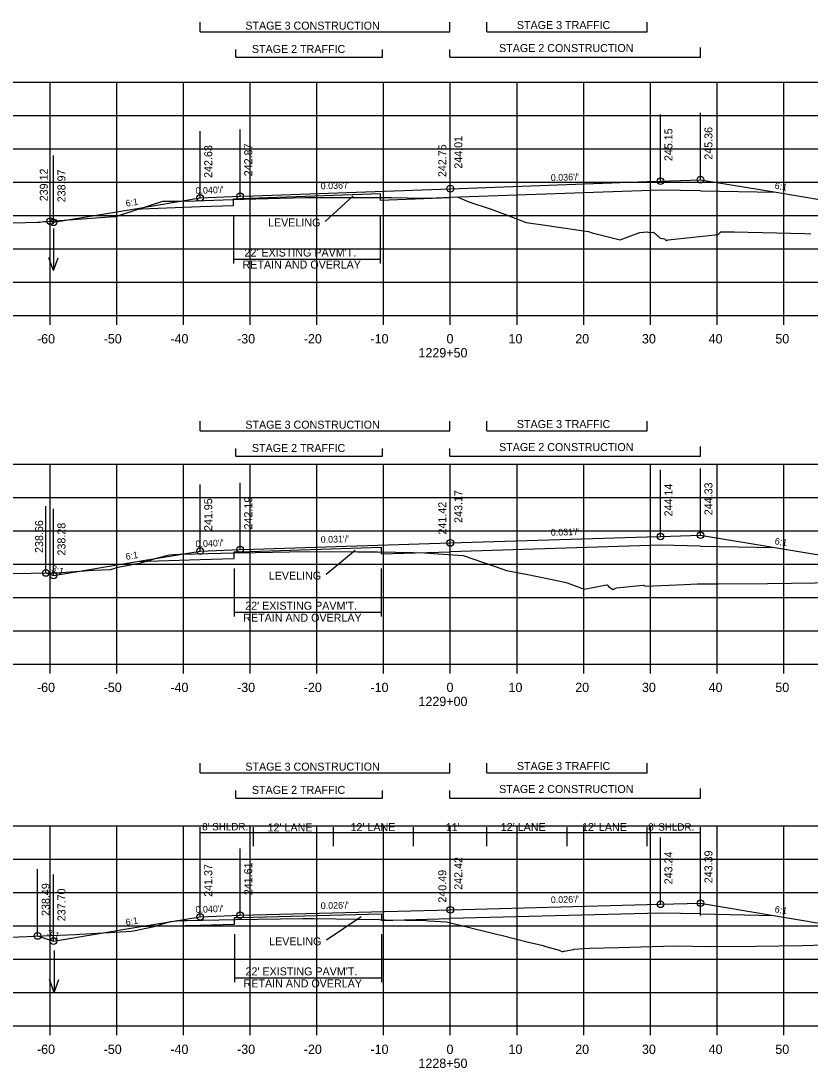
# Model space of a CAD drawing. Extents: x 1342547 to 1344156, y -1532351 to -1517216.
# Drawn here: x 1342638.5 to 1342756.8, y -1530417.4 to -1530260.4 of the extents above; entities that cross this region are included whole.
import ezdxf

# ---------------------------------------------------------------- set-up
doc = ezdxf.new("R2010")
doc.units = 0
for name, color, linetype in [('R_Alt Surface', 7, 'Continuous'), ('R_Axis', 7, 'Continuous'), ('R_Axis Annot', 7, 'Continuous'), ('R_Draft', 7, 'Continuous'), ('R_Exist Surface', 7, 'Continuous'), ('R_Fin Surface', 7, 'Continuous'), ('R_Grid', 7, 'Continuous'), ('R_No Plot', 7, 'Continuous'), ('R_Water', 7, 'Continuous'), ('R_Xsect Elev', 7, 'Continuous'), ('R_Xsect Slope', 7, 'Continuous')]:
    doc.layers.add(name, color=color, linetype=linetype)

msp = doc.modelspace()

# ---------------------------------------------------------------- linework, layer by layer
at = {"layer": 'R_Alt Surface'}
for points in [[(1342740.37, -1530285.87), (1342734.37, -1530285.75), (1342702.87, -1530286.88)], [(1342740.37, -1530285.87), (1342751.75, -1530286.09)], [(1342670.37, -1530288.06), (1342670.37, -1530287.06), (1342671.37, -1530287.02), (1342692.37, -1530286.26)], [(1342692.37, -1530286.26), (1342692.37, -1530287.26), (1342702.87, -1530286.88)], [(1342655.33, -1530288.6), (1342665.37, -1530288.24)], [(1342665.37, -1530288.24), (1342670.37, -1530288.06)], [(1342740.37, -1530339.15), (1342734.37, -1530339.03), (1342702.87, -1530340.01)], [(1342740.37, -1530339.15), (1342751.54, -1530339.38)], [(1342670.48, -1530341.01), (1342670.48, -1530340.02), (1342671.37, -1530339.99), (1342692.48, -1530339.33)], [(1342692.48, -1530339.33), (1342692.48, -1530340.33), (1342702.87, -1530340.01)], [(1342655.94, -1530341.47), (1342665.37, -1530341.17)], [(1342665.37, -1530341.17), (1342670.48, -1530341.01)], [(1342740.37, -1530394.32), (1342734.37, -1530394.2), (1342702.87, -1530395.02)], [(1342670.53, -1530395.86), (1342670.53, -1530394.87), (1342671.37, -1530394.84), (1342692.53, -1530394.29)], [(1342692.53, -1530394.29), (1342692.53, -1530395.29), (1342702.87, -1530395.02)], [(1342740.37, -1530394.32), (1342751.33, -1530394.54)], [(1342656.49, -1530396.22), (1342665.37, -1530395.99)], [(1342665.37, -1530395.99), (1342670.53, -1530395.86)]]:
    msp.add_lwpolyline(points, dxfattribs=at)
at = {"layer": 'R_Axis'}
for p, q in [((1342562.87, -1530304.56), (1342842.87, -1530304.56)), ((1342642.87, -1530305.96), (1342642.87, -1530304.56)), ((1342652.87, -1530305.96), (1342652.87, -1530304.56)), ((1342662.87, -1530305.96), (1342662.87, -1530304.56)), ((1342672.87, -1530305.96), (1342672.87, -1530304.56)), ((1342682.87, -1530305.96), (1342682.87, -1530304.56)), ((1342692.87, -1530305.96), (1342692.87, -1530304.56)), ((1342702.87, -1530305.96), (1342702.87, -1530304.56)), ((1342712.87, -1530305.96), (1342712.87, -1530304.56)), ((1342722.87, -1530305.96), (1342722.87, -1530304.56)), ((1342732.87, -1530305.96), (1342732.87, -1530304.56)), ((1342742.87, -1530305.96), (1342742.87, -1530304.56)), ((1342752.87, -1530305.96), (1342752.87, -1530304.56)), ((1342562.87, -1530356.84), (1342842.87, -1530356.84)), ((1342642.87, -1530358.24), (1342642.87, -1530356.84)), ((1342652.87, -1530358.24), (1342652.87, -1530356.84)), ((1342662.87, -1530358.24), (1342662.87, -1530356.84)), ((1342672.87, -1530358.24), (1342672.87, -1530356.84)), ((1342682.87, -1530358.24), (1342682.87, -1530356.84)), ((1342692.87, -1530358.24), (1342692.87, -1530356.84)), ((1342702.87, -1530358.24), (1342702.87, -1530356.84)), ((1342712.87, -1530358.24), (1342712.87, -1530356.84)), ((1342722.87, -1530358.24), (1342722.87, -1530356.84)), ((1342732.87, -1530358.24), (1342732.87, -1530356.84)), ((1342742.87, -1530358.24), (1342742.87, -1530356.84)), ((1342752.87, -1530358.24), (1342752.87, -1530356.84)), ((1342562.87, -1530411.11), (1342842.87, -1530411.11)), ((1342642.87, -1530412.51), (1342642.87, -1530411.11)), ((1342652.87, -1530412.51), (1342652.87, -1530411.11)), ((1342662.87, -1530412.51), (1342662.87, -1530411.11)), ((1342672.87, -1530412.51), (1342672.87, -1530411.11)), ((1342682.87, -1530412.51), (1342682.87, -1530411.11)), ((1342692.87, -1530412.51), (1342692.87, -1530411.11)), ((1342702.87, -1530412.51), (1342702.87, -1530411.11)), ((1342712.87, -1530412.51), (1342712.87, -1530411.11)), ((1342722.87, -1530412.51), (1342722.87, -1530411.11)), ((1342732.87, -1530412.51), (1342732.87, -1530411.11)), ((1342742.87, -1530412.51), (1342742.87, -1530411.11)), ((1342752.87, -1530412.51), (1342752.87, -1530411.11))]:
    msp.add_line(p, q, dxfattribs=at)
at = {"layer": 'R_Draft'}
for p, q in [((1342665.37, -1530262.03), (1342665.37, -1530260.6)), ((1342702.78, -1530262.03), (1342702.78, -1530260.6)), ((1342708.37, -1530262.03), (1342708.37, -1530260.6)), ((1342732.37, -1530262.03), (1342732.37, -1530260.6)), ((1342665.37, -1530262.03), (1342702.78, -1530262.03)), ((1342708.37, -1530262.03), (1342732.37, -1530262.03)), ((1342670.72, -1530265.83), (1342670.72, -1530264.68)), ((1342692.72, -1530265.83), (1342692.72, -1530264.68)), ((1342702.78, -1530265.83), (1342702.78, -1530264.68)), ((1342740.38, -1530265.83), (1342740.38, -1530264.39)), ((1342670.72, -1530265.83), (1342692.72, -1530265.83)), ((1342702.78, -1530265.83), (1342740.38, -1530265.83)), ((1342670.37, -1530289.57), (1342670.37, -1530296.77)), ((1342692.37, -1530289.57), (1342692.37, -1530296.77)), ((1342670.37, -1530296.1), (1342692.37, -1530296.1)), ((1342665.37, -1530321.87), (1342665.37, -1530320.44)), ((1342702.78, -1530321.87), (1342702.78, -1530320.44)), ((1342708.37, -1530321.87), (1342708.37, -1530320.44)), ((1342732.37, -1530321.87), (1342732.37, -1530320.44)), ((1342665.37, -1530321.87), (1342702.78, -1530321.87)), ((1342708.37, -1530321.87), (1342732.37, -1530321.87)), ((1342670.72, -1530325.66), (1342670.72, -1530324.52)), ((1342692.72, -1530325.66), (1342692.72, -1530324.52)), ((1342702.78, -1530325.66), (1342702.78, -1530324.52)), ((1342740.38, -1530325.66), (1342740.38, -1530324.23)), ((1342670.72, -1530325.66), (1342692.72, -1530325.66)), ((1342702.78, -1530325.66), (1342740.38, -1530325.66)), ((1342670.48, -1530342.53), (1342670.48, -1530349.73)), ((1342692.48, -1530342.53), (1342692.48, -1530349.73)), ((1342670.48, -1530349.06), (1342692.48, -1530349.06)), ((1342665.37, -1530373.15), (1342665.37, -1530371.71)), ((1342702.78, -1530373.15), (1342702.78, -1530371.71)), ((1342708.37, -1530373.15), (1342708.37, -1530371.71)), ((1342732.37, -1530373.15), (1342732.37, -1530371.71)), ((1342665.37, -1530373.15), (1342702.78, -1530373.15)), ((1342708.37, -1530373.15), (1342732.37, -1530373.15)), ((1342670.72, -1530376.94), (1342670.72, -1530375.8)), ((1342670.72, -1530376.94), (1342692.72, -1530376.94)), ((1342691.96, -1530376.94), (1342692.72, -1530376.94)), ((1342692.72, -1530376.94), (1342692.72, -1530375.8)), ((1342702.78, -1530376.94), (1342702.78, -1530375.8)), ((1342702.78, -1530376.94), (1342740.38, -1530376.94)), ((1342740.38, -1530376.94), (1342740.38, -1530375.51)), ((1342670.53, -1530397.37), (1342670.53, -1530404.57)), ((1342692.54, -1530397.37), (1342692.54, -1530404.57)), ((1342670.53, -1530403.9), (1342692.54, -1530403.9))]:
    msp.add_line(p, q, dxfattribs=at)
at = {"layer": 'R_Exist Surface'}
for points in [[(1342631.98, -1530290.83), (1342640.96, -1530290.55), (1342641.32, -1530290.55), (1342641.94, -1530290.49), (1342642.24, -1530290.49), (1342651.79, -1530289.77), (1342652.77, -1530289.74), (1342653.62, -1530289.41), (1342659.79, -1530287.41), (1342660.53, -1530287.42), (1342661.28, -1530287.42), (1342662.08, -1530287.42), (1342664.62, -1530287.35), (1342670.21, -1530287.18), (1342673.72, -1530287.09), (1342681.15, -1530286.89), (1342688.25, -1530286.86), (1342691.72, -1530286.86), (1342694.06, -1530286.89), (1342698.79, -1530286.95), (1342700.69, -1530286.9), (1342703.89, -1530286.76), (1342705.66, -1530287.51), (1342708.99, -1530288.63), (1342711.39, -1530289.53), (1342714.25, -1530290.6), (1342717.11, -1530291.01), (1342722.54, -1530291.8), (1342723.6, -1530291.97), (1342724.12, -1530292.15), (1342728.32, -1530293.23), (1342731.12, -1530292.17), (1342731.28, -1530292.11), (1342732.39, -1530292.03), (1342732.68, -1530292.12), (1342733.33, -1530292.09), (1342734.33, -1530292.99), (1342735.01, -1530293.06), (1342735.09, -1530293.17), (1342735.33, -1530293.32), (1342735.51, -1530293.23), (1342743.04, -1530292.43), (1342743.45, -1530292), (1342745.41, -1530292.04), (1342756.01, -1530292.26), (1342756.92, -1530292.3)], [(1342636.11, -1530343.24), (1342643.87, -1530343.17), (1342649.34, -1530342.78), (1342651.93, -1530342.68), (1342653.09, -1530342.33), (1342656.45, -1530341.65), (1342658.96, -1530340.93), (1342660.72, -1530340.46), (1342661.36, -1530340.42), (1342661.9, -1530340.4), (1342662.28, -1530340.38), (1342664.64, -1530340.32), (1342670.43, -1530340.18), (1342673.61, -1530340.11), (1342681.37, -1530339.95), (1342688.99, -1530340.02), (1342691.98, -1530340.03), (1342697.3, -1530340.13), (1342699, -1530340.16), (1342701.78, -1530340.35), (1342704.8, -1530340.55), (1342710.91, -1530342.67), (1342711.3, -1530342.82), (1342714.23, -1530343.38), (1342719.61, -1530344.44), (1342720.37, -1530344.65), (1342722.93, -1530345.62), (1342726.06, -1530345), (1342726.34, -1530344.95), (1342726.41, -1530344.95), (1342726.64, -1530345.25), (1342727.28, -1530345.66), (1342727.8, -1530345.41), (1342731.8, -1530344.99), (1342732.18, -1530345.14), (1342737.94, -1530344.91), (1342739.91, -1530344.83), (1342743.08, -1530344.79), (1342750.42, -1530344.76), (1342761.15, -1530344.62)], [(1342636.98, -1530397.79), (1342646.68, -1530397.39), (1342647.34, -1530397.37), (1342651.78, -1530397.09), (1342655.05, -1530396.88), (1342655.36, -1530396.83), (1342658.49, -1530396.18), (1342660.07, -1530395.72), (1342660.96, -1530395.43), (1342661.41, -1530395.38), (1342662.46, -1530395.32), (1342663.34, -1530395.3), (1342670.65, -1530395.15), (1342680.74, -1530395.01), (1342681.58, -1530395), (1342682.42, -1530395.01), (1342692.23, -1530395.17), (1342693.08, -1530395.19), (1342699.21, -1530395.32), (1342699.58, -1530395.36), (1342702.3, -1530395.48), (1342708.99, -1530397.17), (1342709.79, -1530397.37), (1342710.68, -1530397.56), (1342714.37, -1530398.49), (1342716.8, -1530399.06), (1342716.97, -1530399.13), (1342719.21, -1530399.77), (1342719.39, -1530399.87), (1342719.64, -1530399.96), (1342719.71, -1530399.99), (1342719.83, -1530399.91), (1342719.92, -1530399.88), (1342721.34, -1530399.63), (1342721.41, -1530399.62), (1342723.72, -1530399.46), (1342728.11, -1530399.33), (1342736.53, -1530399.12), (1342741.9, -1530399.18), (1342748.62, -1530399.17), (1342755.65, -1530399.03), (1342762.39, -1530398.84)]]:
    msp.add_lwpolyline(points, dxfattribs=at)
at = {"layer": 'R_Fin Surface'}
for points in [[(1342642.9, -1530290.44), (1342643.37, -1530290.59), (1342655.33, -1530288.6), (1342665.37, -1530286.93), (1342671.37, -1530286.69), (1342673.37, -1530286.61), (1342702.87, -1530285.55), (1342732.37, -1530284.49), (1342734.37, -1530284.41), (1342740.37, -1530284.2), (1342751.75, -1530286.09), (1342762.37, -1530287.86), (1342778.5, -1530293.24), (1342781.47, -1530292.25)], [(1342642.24, -1530343.18), (1342643.37, -1530343.56), (1342655.94, -1530341.47), (1342665.37, -1530339.89), (1342671.37, -1530339.65), (1342673.37, -1530339.59), (1342702.87, -1530338.68), (1342732.37, -1530337.76), (1342734.37, -1530337.7), (1342740.37, -1530337.52), (1342751.54, -1530339.38), (1342762.37, -1530341.18), (1342775.42, -1530345.53), (1342778.32, -1530344.57)], [(1342641, -1530397.62), (1342643.37, -1530398.41), (1342656.49, -1530396.22), (1342665.37, -1530394.74), (1342671.37, -1530394.5), (1342673.37, -1530394.45), (1342702.87, -1530393.69), (1342732.37, -1530392.92), (1342734.37, -1530392.87), (1342740.37, -1530392.71), (1342751.33, -1530394.54), (1342762.37, -1530396.38), (1342772.64, -1530399.81), (1342775.67, -1530398.8)]]:
    msp.add_lwpolyline(points, dxfattribs=at)
at = {"layer": 'R_Grid'}
for p, q in [((1342562.87, -1530269.56), (1342842.87, -1530269.56)), ((1342642.87, -1530304.56), (1342642.87, -1530269.56)), ((1342652.87, -1530304.56), (1342652.87, -1530269.56)), ((1342662.87, -1530304.56), (1342662.87, -1530269.56)), ((1342672.87, -1530304.56), (1342672.87, -1530269.56)), ((1342682.87, -1530304.56), (1342682.87, -1530269.56)), ((1342692.87, -1530304.56), (1342692.87, -1530269.56)), ((1342702.87, -1530304.56), (1342702.87, -1530269.56)), ((1342712.87, -1530304.56), (1342712.87, -1530269.56)), ((1342722.87, -1530304.56), (1342722.87, -1530269.56)), ((1342732.87, -1530304.56), (1342732.87, -1530269.56)), ((1342742.87, -1530304.56), (1342742.87, -1530269.56)), ((1342752.87, -1530304.56), (1342752.87, -1530269.56)), ((1342562.87, -1530274.56), (1342842.87, -1530274.56)), ((1342562.87, -1530279.56), (1342842.87, -1530279.56)), ((1342562.87, -1530284.56), (1342842.87, -1530284.56)), ((1342562.87, -1530289.56), (1342842.87, -1530289.56)), ((1342562.87, -1530294.56), (1342842.87, -1530294.56)), ((1342562.87, -1530299.56), (1342842.87, -1530299.56)), ((1342562.87, -1530304.56), (1342842.87, -1530304.56)), ((1342562.87, -1530326.84), (1342842.87, -1530326.84)), ((1342642.87, -1530356.84), (1342642.87, -1530326.84)), ((1342652.87, -1530356.84), (1342652.87, -1530326.84)), ((1342662.87, -1530356.84), (1342662.87, -1530326.84)), ((1342672.87, -1530356.84), (1342672.87, -1530326.84)), ((1342682.87, -1530356.84), (1342682.87, -1530326.84)), ((1342692.87, -1530356.84), (1342692.87, -1530326.84)), ((1342702.87, -1530356.84), (1342702.87, -1530326.84)), ((1342712.87, -1530356.84), (1342712.87, -1530326.84)), ((1342722.87, -1530356.84), (1342722.87, -1530326.84)), ((1342732.87, -1530356.84), (1342732.87, -1530326.84)), ((1342742.87, -1530356.84), (1342742.87, -1530326.84)), ((1342752.87, -1530356.84), (1342752.87, -1530326.84)), ((1342562.87, -1530331.84), (1342842.87, -1530331.84)), ((1342562.87, -1530336.84), (1342842.87, -1530336.84)), ((1342562.87, -1530341.84), (1342842.87, -1530341.84)), ((1342562.87, -1530346.84), (1342842.87, -1530346.84)), ((1342562.87, -1530351.84), (1342842.87, -1530351.84)), ((1342562.87, -1530356.84), (1342842.87, -1530356.84)), ((1342562.87, -1530381.11), (1342842.87, -1530381.11)), ((1342642.87, -1530411.11), (1342642.87, -1530381.11)), ((1342652.87, -1530411.11), (1342652.87, -1530381.11)), ((1342662.87, -1530411.11), (1342662.87, -1530381.11)), ((1342672.87, -1530411.11), (1342672.87, -1530381.11)), ((1342682.87, -1530411.11), (1342682.87, -1530381.11)), ((1342692.87, -1530411.11), (1342692.87, -1530381.11)), ((1342702.87, -1530411.11), (1342702.87, -1530381.11)), ((1342712.87, -1530411.11), (1342712.87, -1530381.11)), ((1342722.87, -1530411.11), (1342722.87, -1530381.11)), ((1342732.87, -1530411.11), (1342732.87, -1530381.11)), ((1342742.87, -1530411.11), (1342742.87, -1530381.11)), ((1342752.87, -1530411.11), (1342752.87, -1530381.11)), ((1342562.87, -1530386.11), (1342842.87, -1530386.11)), ((1342562.87, -1530391.11), (1342842.87, -1530391.11)), ((1342562.87, -1530396.11), (1342842.87, -1530396.11)), ((1342562.87, -1530401.11), (1342842.87, -1530401.11)), ((1342562.87, -1530406.11), (1342842.87, -1530406.11)), ((1342562.87, -1530411.11), (1342842.87, -1530411.11))]:
    msp.add_line(p, q, dxfattribs=at)
at = {"layer": 'R_No Plot'}
for centre in [(1342734.37, -1530284.41), (1342740.37, -1530284.2), (1342702.87, -1530285.55), (1342665.37, -1530286.93), (1342671.37, -1530286.69), (1342642.9, -1530290.44), (1342643.37, -1530290.59), (1342734.37, -1530337.7), (1342740.37, -1530337.52), (1342671.37, -1530339.65), (1342702.87, -1530338.68), (1342665.37, -1530339.89), (1342642.24, -1530343.18), (1342643.37, -1530343.56), (1342734.37, -1530392.87), (1342740.37, -1530392.71), (1342665.37, -1530394.74), (1342671.37, -1530394.5), (1342702.87, -1530393.69), (1342641, -1530397.62), (1342643.37, -1530398.41)]:
    msp.add_circle(centre, 0.5, dxfattribs=at)
at = {"layer": 'R_Water'}
for p, q in [((1342643.37, -1530291.54), (1342643.37, -1530297.82)), ((1342643.37, -1530297.82), (1342642.67, -1530295.9)), ((1342643.37, -1530297.82), (1342644.07, -1530295.9)), ((1342643.5, -1530399.8), (1342643.5, -1530406.08)), ((1342643.5, -1530406.08), (1342642.8, -1530404.16)), ((1342643.5, -1530406.08), (1342644.2, -1530404.16))]:
    msp.add_line(p, q, dxfattribs=at)
at = {"layer": 'R_Xsect Elev'}
for p, q in [((1342734.37, -1530284.41), (1342734.37, -1530274.41)), ((1342740.37, -1530284.2), (1342740.37, -1530274.2)), ((1342702.87, -1530285.55), (1342702.87, -1530275.55)), ((1342665.37, -1530286.93), (1342665.37, -1530276.93)), ((1342671.37, -1530286.69), (1342671.37, -1530276.69)), ((1342702.87, -1530286.81), (1342702.87, -1530276.81)), ((1342642.9, -1530290.44), (1342642.9, -1530280.44)), ((1342643.37, -1530290.59), (1342643.37, -1530280.59)), ((1342688.31, -1530286.62), (1342684.13, -1530290.46)), ((1342734.37, -1530337.7), (1342734.37, -1530327.7)), ((1342740.37, -1530337.52), (1342740.37, -1530327.52)), ((1342671.37, -1530339.65), (1342671.37, -1530329.65)), ((1342702.87, -1530338.68), (1342702.87, -1530328.68)), ((1342665.37, -1530339.89), (1342665.37, -1530329.89)), ((1342702.87, -1530340.42), (1342702.87, -1530330.42)), ((1342642.24, -1530343.18), (1342642.24, -1530333.18)), ((1342643.37, -1530343.56), (1342643.37, -1530333.56)), ((1342688.6, -1530339.79), (1342684.25, -1530343.42)), ((1342665.37, -1530394.56), (1342665.37, -1530381.3)), ((1342673.37, -1530384.17), (1342673.37, -1530381.3)), ((1342685.37, -1530384.17), (1342685.37, -1530381.3)), ((1342697.37, -1530384.17), (1342697.37, -1530381.3)), ((1342708.37, -1530384.17), (1342708.37, -1530381.3)), ((1342720.37, -1530384.17), (1342720.37, -1530381.3)), ((1342732.37, -1530384.17), (1342732.37, -1530381.3)), ((1342740.37, -1530394.56), (1342740.37, -1530381.3)), ((1342740.37, -1530382.16), (1342665.37, -1530382.16)), ((1342734.37, -1530392.87), (1342734.37, -1530382.87)), ((1342740.37, -1530392.71), (1342740.37, -1530382.71)), ((1342740.37, -1530392.71), (1342740.37, -1530382.71)), ((1342665.37, -1530394.74), (1342665.37, -1530384.74)), ((1342665.37, -1530394.74), (1342665.37, -1530384.74)), ((1342671.37, -1530394.5), (1342671.37, -1530384.5)), ((1342702.87, -1530393.69), (1342702.87, -1530383.69)), ((1342702.87, -1530395.62), (1342702.87, -1530385.62)), ((1342641, -1530397.62), (1342641, -1530387.62)), ((1342643.37, -1530398.41), (1342643.37, -1530388.41)), ((1342689.5, -1530394.77), (1342684.3, -1530398.26))]:
    msp.add_line(p, q, dxfattribs=at)

# ---------------------------------------------------------------- texts
at = {"layer": 'R_Axis Annot'}
for s, p in [('-60', (1342640.9, -1530308.76)), ('-50', (1342650.9, -1530308.76)), ('-40', (1342660.9, -1530308.76)), ('-30', (1342670.9, -1530308.76)), ('-20', (1342680.9, -1530308.76)), ('-10', (1342690.9, -1530308.76)), ('0', (1342702.3, -1530308.76)), ('10', (1342711.6, -1530308.76)), ('20', (1342721.6, -1530308.76)), ('30', (1342731.6, -1530308.76)), ('40', (1342741.6, -1530308.76)), ('50', (1342751.6, -1530308.76)), ('1229+50', (1342698.1, -1530310.86)), ('-60', (1342640.9, -1530361.04)), ('-50', (1342650.9, -1530361.04)), ('-40', (1342660.9, -1530361.04)), ('-30', (1342670.9, -1530361.04)), ('-20', (1342680.9, -1530361.04)), ('-10', (1342690.9, -1530361.04)), ('0', (1342702.3, -1530361.04)), ('10', (1342711.6, -1530361.04)), ('20', (1342721.6, -1530361.04)), ('30', (1342731.6, -1530361.04)), ('40', (1342741.6, -1530361.04)), ('50', (1342751.6, -1530361.04)), ('1229+00', (1342698.1, -1530363.14)), ('-60', (1342640.9, -1530415.31)), ('-50', (1342650.9, -1530415.31)), ('-40', (1342660.9, -1530415.31)), ('-30', (1342670.9, -1530415.31)), ('-20', (1342680.9, -1530415.31)), ('-10', (1342690.9, -1530415.31)), ('0', (1342702.3, -1530415.31)), ('10', (1342711.6, -1530415.31)), ('20', (1342721.6, -1530415.31)), ('30', (1342731.6, -1530415.31)), ('40', (1342741.6, -1530415.31)), ('50', (1342751.6, -1530415.31)), ('1228+50', (1342698.1, -1530417.41))]:
    msp.add_text(s, height=1.4, dxfattribs=at).set_placement(p)
at = {"layer": 'R_Draft'}
for s, p in [('STAGE 3 CONSTRUCTION', (1342672.14, -1530261.7)), ('STAGE 3 TRAFFIC', (1342712.85, -1530261.61)), ('STAGE 2 CONSTRUCTION', (1342710.18, -1530265.06)), ('STAGE 2 TRAFFIC', (1342673.12, -1530265.2)), ("22' EXISTING PAVM'T.", (1342672.01, -1530295.73)), ('RETAIN AND OVERLAY', (1342671.72, -1530297.53)), ('STAGE 3 CONSTRUCTION', (1342672.14, -1530321.54)), ('STAGE 3 TRAFFIC', (1342712.85, -1530321.45)), ('STAGE 2 TRAFFIC', (1342673.12, -1530325.04)), ('STAGE 2 CONSTRUCTION', (1342710.18, -1530324.9)), ("22' EXISTING PAVM'T.", (1342672.12, -1530348.69)), ('RETAIN AND OVERLAY', (1342671.83, -1530350.49)), ('STAGE 3 CONSTRUCTION', (1342672.14, -1530372.82)), ('STAGE 3 TRAFFIC', (1342712.85, -1530372.73)), ('STAGE 2 TRAFFIC', (1342673.12, -1530376.31)), ('STAGE 2 CONSTRUCTION', (1342710.18, -1530376.18)), ("22' EXISTING PAVM'T.", (1342672.17, -1530403.53)), ('RETAIN AND OVERLAY', (1342671.88, -1530405.33))]:
    msp.add_text(s, height=1.2, dxfattribs=at).set_placement(p)
at = {"layer": 'R_Xsect Elev'}
for s, p in [('245.36', (1342742.17, -1530281.2)), ('244.01', (1342704.67, -1530282.55)), ('245.15', (1342736.17, -1530281.41)), ('242.63', (1342667.17, -1530283.93)), ('242.87', (1342673.17, -1530283.69)), ('242.75', (1342702.27, -1530283.81)), ('239.12', (1342642.52, -1530287.44)), ('238.97', (1342645.17, -1530287.59)), ('244.14', (1342736.17, -1530334.7)), ('244.33', (1342742.17, -1530334.52)), ('243.17', (1342704.67, -1530335.68)), ('241.95', (1342667.17, -1530336.89)), ('242.19', (1342673.17, -1530336.65)), ('241.42', (1342702.27, -1530337.42)), ('238.66', (1342641.82, -1530340.18)), ('238.28', (1342645.17, -1530340.56)), ('242.42', (1342704.67, -1530390.69)), ('243.24', (1342736.17, -1530389.87)), ('243.39', (1342742.17, -1530389.71)), ('241.37', (1342667.17, -1530391.74)), ('241.61', (1342673.17, -1530391.5)), ('240.49', (1342702.27, -1530392.62)), ('238.49', (1342642.8, -1530394.62)), ('237.70', (1342645.17, -1530395.41))]:
    msp.add_text(s, height=1.2, rotation=90, dxfattribs=at).set_placement(p)
for s, height, p in [('LEVELING', 1.2, (1342675.54, -1530291.22)), ('LEVELING', 1.2, (1342675.65, -1530344.18)), ("8' SHLDR.", 1.1, (1342665.67, -1530381.78)), ("12' LANE", 1.2, (1342675.48, -1530381.95)), ("12' LANE", 1.2, (1342687.91, -1530381.9)), ("11'", 1.2, (1342702.18, -1530381.9)), ("12' LANE", 1.2, (1342710.44, -1530381.87)), ("12' LANE", 1.2, (1342722.61, -1530381.88)), ("8' SHLDR.", 1.1, (1342732.54, -1530381.82)), ('LEVELING', 1.2, (1342675.7, -1530399.02))]:
    msp.add_text(s, height=height, dxfattribs=at).set_placement(p)
at = {"layer": 'R_Xsect Slope'}
for s, rotation, p in [("0.036'/'", 2.0666, (1342717.95, -1530284.41)), ("0.040'/'", 2.2906, (1342664.69, -1530286.35)), ("0.036'/'", 2.0666, (1342683.45, -1530285.65)), ('6:1', 350.5377, (1342751.45, -1530285.54)), ('6:1', 9.4623, (1342654.28, -1530288.27)), ("0.031'/'", 1.7752, (1342683.45, -1530338.68)), ("0.031'/'", 1.7752, (1342717.95, -1530337.61)), ("0.040'/'", 2.2906, (1342664.69, -1530339.32)), ('6:1', 350.5377, (1342751.45, -1530338.86)), ('6:1', 9.4623, (1342654.28, -1530341.23)), ('3:1', 341.5651, (1342642.96, -1530342.9)), ("0.026'/'", 1.4836, (1342683.45, -1530393.59)), ("0.026'/'", 1.4836, (1342717.95, -1530392.7)), ("0.040'/'", 2.2906, (1342664.69, -1530394.17)), ('6:1', 350.5377, (1342751.45, -1530394.06)), ('6:1', 9.4623, (1342654.28, -1530396.08)), ('3:1', 341.5651, (1342642.34, -1530397.54))]:
    msp.add_text(s, height=1, rotation=rotation, dxfattribs=at).set_placement(p)

doc.saveas('drawing.dxf')
